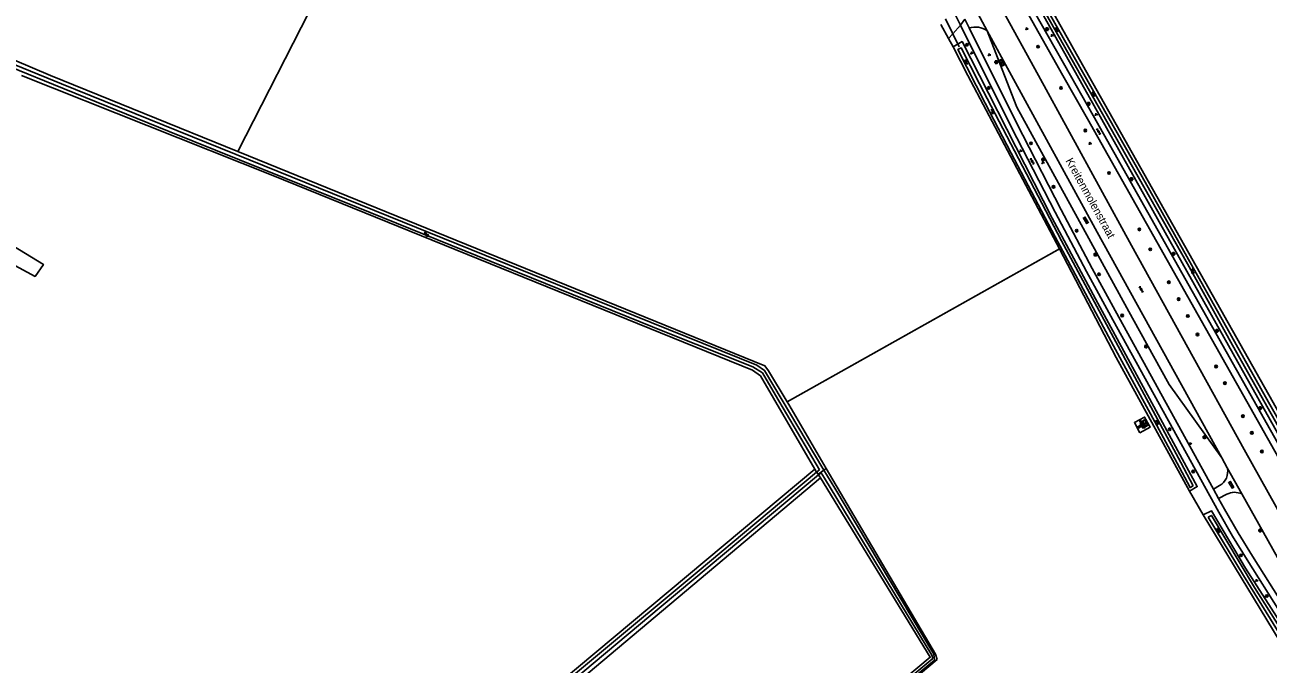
# Model space of a CAD drawing. Extents: x 136000 to 141000, y 400494 to 402006.
# Drawn here: x 139419.2 to 139807.7, y 400816 to 401015.8 of the extents above; entities that cross this region are included whole.
import ezdxf

# ---------------------------------------------------------------- set-up
doc = ezdxf.new("R2010")
doc.units = 0
for name, color, linetype in [('gg-afsc-draadraster', 7, 'Continuous'), ('gg-afsc-lijn draadraster', 7, 'Continuous'), ('gg-anno-openbare ruimte label', 7, 'Continuous'), ('gg-knt-bronhoudergrens', 7, 'Continuous'), ('gg-knt-verharding', 7, 'Continuous'), ('gg-kntw-bovenkant insteek waterloop', 7, 'Continuous'), ('gg-kntw-waterlijn', 7, 'Continuous'), ('gg-kwrk-duiker nz buis', 7, 'Continuous'), ('gt-grn-groengrens', 7, 'Continuous'), ('gt-grn-vlakafsluiter', 7, 'Continuous'), ('gt-grn-weggrens', 7, 'Continuous'), ('gt-symb-boom', 7, 'Continuous'), ('gt-symb-brandkraan', 7, 'Continuous'), ('gt-symb-gesloten verharding', 7, 'Continuous'), ('gt-symb-groenvak', 7, 'Continuous'), ('gt-symb-klinker verharding', 7, 'Continuous'), ('gt-symb-lichtmast', 7, 'Continuous'), ('gt-symb-peilbuis', 7, 'Continuous'), ('gt-symb-waterafsluiter', 7, 'Continuous'), ('gt-symb-watersymbool', 7, 'Continuous')]:
    doc.layers.add(name, color=color, linetype=linetype)

# ---------------------------------------------------------------- blocks, each defined once
blk = doc.blocks.new('gt0-BOOM')
at = {"layer": 'gt-symb-boom'}
for radius in [0.4, 0.2]:
    blk.add_circle((0, 0), radius, dxfattribs=at)
blk = doc.blocks.new('gt0-GRVAK')
at = {"layer": 'gt-symb-groenvak'}
for p, q in [((-0.11, 0.19), (-0.23, 0.24)), ((-0.18, 0.15), (0.09, 0.15)), ((-0.09, 0.21), (-0.16, 0.32)), ((-0.05, 0.21), (-0.05, 0.39)), ((0, 0.21), (0.06, 0.32)), ((0.02, 0.19), (0.13, 0.24)), ((0.26, -0.05), (0.2, 0.06)), ((0.3, -0.05), (0.3, 0.13)), ((0.35, -0.05), (0.41, 0.06)), ((-0.24, -0.23), (-0.36, -0.18)), ((-0.32, -0.26), (-0.05, -0.26)), ((-0.23, -0.21), (-0.29, -0.09)), ((-0.18, -0.2), (-0.18, -0.02)), ((-0.14, -0.21), (-0.07, -0.09)), ((-0.12, -0.23), (0, -0.18)), ((0.24, -0.07), (0.12, -0.02)), ((0.17, -0.11), (0.44, -0.11)), ((0.37, -0.07), (0.49, -0.02))]:
    blk.add_line(p, q, dxfattribs=at)
blk = doc.blocks.new('gt0-WA')
at = {"layer": 'gt-symb-watersymbool'}
for centre, start, end in [((-0.32, 0.02), 28.0725, 151.9275), ((0.43, 0.42), 208.0725, 331.9275), ((-0.32, -0.43), 28.0725, 151.9275), ((0.43, -0.03), 208.0725, 331.9275)]:
    blk.add_arc(centre, 0.425, start, end, dxfattribs=at)
blk = doc.blocks.new('gt0-LMAST')
at = {"layer": 'gt-symb-lichtmast'}
for p, q in [((-0.18, 0.17), (-0.45, 0.44)), ((-0.01, 0.25), (-0.01, 0.62)), ((0.17, 0.17), (0.44, 0.44)), ((-0.26, 0), (-0.63, 0)), ((-0.18, -0.18), (-0.45, -0.45)), ((-0.01, -0.25), (-0.01, -0.63)), ((0.44, -0.45), (0.17, -0.18)), ((0.24, 0), (0.62, 0))]:
    blk.add_line(p, q, dxfattribs=at)
blk.add_circle((-0.01, 0), 0.25, dxfattribs=at)
blk = doc.blocks.new('gt0-KL1')
at = {"layer": 'gt-symb-klinker verharding'}
for p, q in [((-1.15, 0.3), (1.15, 0.3)), ((-1, -0.3), (-1, 0.3)), ((-0.5, 0.3), (-0.5, 0.45)), ((0, -0.3), (0, 0.3)), ((0.5, 0.3), (0.5, 0.45)), ((1, -0.3), (1, 0.3)), ((-1.15, -0.3), (1.15, -0.3)), ((-0.5, -0.45), (-0.5, -0.3)), ((0.5, -0.45), (0.5, -0.3))]:
    blk.add_line(p, q, dxfattribs=at)
blk = doc.blocks.new('gt0-PBUIS')
at = {"layer": 'gt-symb-peilbuis'}
blk.add_circle((0, 0), 0.25, dxfattribs=at)
for centre, start, end in [((-0.21, 0), 141.9073, 218.0927), ((0.21, 0), 321.9073, 38.0927)]:
    blk.add_arc(centre, 0.243, start, end, dxfattribs=at)
blk = doc.blocks.new('gt0-BR')
at = {"layer": 'gt-symb-brandkraan'}
for centre, radius, start, end in [((-0.24, 0), 0.206, 107.5669, 252.4331), ((0.6, -2.66), 3, 106.892, 107.5669), ((0, -0.69), 0.938, 73.108, 106.892), ((-0.6, -2.66), 3, 72.4331, 73.108), ((0.24, 0), 0.206, 287.567, 72.4331), ((0.6, 2.66), 3, 252.4331, 253.108), ((0, 0.69), 0.938, 253.108, 286.8921), ((-0.6, 2.66), 3, 286.8921, 287.567)]:
    blk.add_arc(centre, radius, start, end, dxfattribs=at)
blk = doc.blocks.new('gt0-WAFSL')
at = {"layer": 'gt-symb-waterafsluiter'}
for p, q in [((-0.5, -0.33), (0, 0.67)), ((0, 0.67), (0.5, -0.33)), ((0.5, -0.33), (-0.5, -0.33))]:
    blk.add_line(p, q, dxfattribs=at)
blk = doc.blocks.new('gt0-GESVH1')
at = {"layer": 'gt-symb-gesloten verharding'}
for p, q in [((-0.99, -0.26), (0.01, 0.24)), ((0.01, -0.26), (-0.99, 0.24)), ((0.01, 0.24), (1.01, -0.26)), ((1.01, 0.24), (0.01, -0.26))]:
    blk.add_line(p, q, dxfattribs=at)

msp = doc.modelspace()

# ---------------------------------------------------------------- linework, layer by layer
at = {"layer": 'gg-afsc-draadraster'}
msp.add_line((139657.39, 400897.97), (139742.5, 400945.81), dxfattribs=at)
at = {"layer": 'gg-afsc-lijn draadraster'}
msp.add_line((139657.39, 400897.97), (139742.7, 400945.92), dxfattribs=at)
at = {"layer": 'gg-knt-bronhoudergrens'}
msp.add_line((139537.73, 401078.05), (139485.78, 400976.19), dxfattribs=at)
msp.add_lwpolyline([(139373.62, 400972.51), (139406.14, 400952.51), (139407.52, 400951.57), (139425.01, 400940.93), (139422.43, 400937.16), (139407.35, 400945.3), (139403.21, 400937.2), (139407.74, 400934.12), (139403.12, 400925.45), (139394.32, 400914.74), (139392.89, 400914.35), (139389.15, 400909.68), (139383.85, 400909.74), (139377.43, 400898.56), (139376.86, 400896.81), (139372.29, 400899.13), (139369.05, 400900.05), (139368.02, 400897.78), (139367.56, 400897.93), (139339.39, 400914.23)], dxfattribs=at)
at = {"layer": 'gg-knt-verharding'}
for p, q in [((139727.24, 401028.86), (139743.6, 401000)), ((139745.93, 401000), (139728.87, 401030.07)), ((139714.87, 401023.22), (139719.89, 401013.95)), ((139714.25, 401014.85), (139712.92, 401017.53)), ((139735.9, 401000), (139724.64, 401020.58)), ((139719.38, 401000), (139711.57, 401015.71)), ((139721.63, 401000), (139714.25, 401014.85)), ((139719.89, 401013.95), (139725.3, 401000)), ((139727.51, 401000), (139719.89, 401013.95)), ((139793.19, 400880.47), (139794.94, 400877.32)), ((139794.94, 400877.32), (139799.48, 400869.2)), ((139792.52, 400871.81), (139790.63, 400870.73)), ((139792.24, 400867.81), (139790.63, 400870.73)), ((139792.24, 400867.81), (139794.83, 400869.13))]:
    msp.add_line(p, q, dxfattribs=at)
for points in [[(139711.57, 401015.71), (139707.85, 401023.2), (139701, 401036.49), (139686.89, 401062.83), (139670.67, 401092.81)], [(139719.38, 401000), (139729.18, 400980.48), (139741.14, 400957.26), (139750.96, 400938.68), (139759.16, 400923.63), (139792.3, 400863.52), (139796.58, 400855.96), (139801.15, 400848.57), (139821.37, 400816.57)], [(139790.63, 400870.73), (139761.01, 400924.46), (139752.76, 400939.62), (139743.06, 400957.96), (139731.03, 400981.31), (139721.63, 401000)], [(139725.3, 401000), (139729.15, 400990.08), (139765.31, 400924.1), (139776.74, 400903.43), (139793.19, 400880.47)], [(139727.51, 401000), (139754.28, 400951), (139793.19, 400880.47)], [(139735.9, 401000), (139764.96, 400946.85), (139800.26, 400883.08), (139835.76, 400819.47)], [(139844.36, 400821.25), (139751.28, 400986.45), (139743.6, 401000)], [(139745.93, 401000), (139753.06, 400987.44), (139845.82, 400822.76)], [(139767.61, 400888.3), (139770.79, 400890.02), (139769.12, 400893.22), (139765.94, 400891.48), (139767.61, 400888.3)], [(139799.48, 400869.2), (139815.89, 400839.83), (139829.21, 400816.1)], [(139792.24, 400867.81), (139794.08, 400864.47), (139798.31, 400857.01), (139802.82, 400849.71), (139823.06, 400817.65), (139825.06, 400814.44)]]:
    msp.add_lwpolyline(points, dxfattribs=at)
for centre, radius, start, end in [((139716.08, 401008.23), 6.87, 56.3465, 105.4547), ((139790.03, 400876.19), 5.04, 299.5529, 12.9356), ((139797.23, 400864.42), 5.29, 64.7878, 116.986)]:
    msp.add_arc(centre, radius, start, end, dxfattribs=at)
at = {"layer": 'gg-kntw-bovenkant insteek waterloop'}
for p, q in [((139713.86, 401000), (139709.29, 401008.97)), ((139427.19, 401000), (139485.78, 400976.19)), ((139713.86, 401000), (139742.5, 400945.81)), ((139847.46, 400829.93), (139751.59, 401000)), ((139742.5, 400945.81), (139760.19, 400911.86)), ((139760.19, 400911.86), (139783.14, 400870.08)), ((139657.39, 400897.97), (139657.9, 400897.11)), ((139669.65, 400877.17), (139657.9, 400897.11)), ((139529.77, 400758.26), (139667.84, 400874.24))]:
    msp.add_line(p, q, dxfattribs=at)
for points in [[(139748.05, 401000), (139731.4, 401029.73), (139734.67, 401032.36)], [(139736.1, 401030.3), (139735.06, 401029.5), (139751.59, 401000)], [(139427.19, 401000), (139398.98, 401011.98), (139398.95, 401011.99)], [(139709.29, 401008.97), (139712.09, 401010.57), (139717.47, 401000)], [(139666.02, 400876.93), (139649.05, 400906.14), (139646.54, 400907.89), (139496.65, 400968.69), (139418.12, 401000)], [(139783.14, 400870.08), (139785.55, 400871.49), (139754.46, 400928.84), (139740.2, 400955.39), (139717.47, 401000)], [(139848.97, 400826.97), (139847.52, 400825.89), (139845.28, 400826.73), (139809.84, 400889.73), (139748.05, 401000)], [(139485.78, 400976.19), (139650.44, 400909.28), (139651.57, 400907.7), (139657.39, 400897.97)], [(139335.81, 400845.24), (139529.15, 400762.45), (139666.02, 400876.93)], [(139669.65, 400877.17), (139703.79, 400819.18), (139704.3, 400817.42)], [(139667.84, 400874.24), (139702.12, 400818.14), (139428.77, 400589.31)], [(139787.42, 400862.67), (139790, 400863.96), (139800.58, 400845.98), (139820.21, 400815.46), (139823.33, 400810.68), (139827.18, 400804.22)], [(139824.01, 400802.38), (139805.18, 400833.26), (139787.42, 400862.67)], [(139704.3, 400817.42), (139647.64, 400769.88), (139541.1, 400680.91), (139540.13, 400680.1)]]:
    msp.add_lwpolyline(points, dxfattribs=at)
at = {"layer": 'gg-kntw-waterlijn'}
for p, q in [((139667.47, 400876.75), (139666.62, 400876.04)), ((139667.21, 400875.17), (139668.01, 400875.84))]:
    msp.add_line(p, q, dxfattribs=at)
for points in [[(139848.48, 400827.93), (139847.68, 400827.28), (139846.37, 400827.8), (139827.71, 400860.37), (139796.55, 400915.69), (139782.5, 400941.14), (139761.4, 400978.42), (139732.89, 401028.79), (139733, 401030.13), (139734.5, 401031.41), (139735.07, 401030.52), (139734.1, 401029.75), (139734.03, 401028.76), (139768.38, 400968.25), (139807.86, 400897.92), (139830.76, 400857.74), (139841.05, 400839.31), (139846.88, 400829.25), (139847.82, 400829.23)], [(139668.92, 400876.65), (139650.33, 400907.78), (139647.89, 400909.41), (139592.71, 400931.68), (139562.89, 400943.78), (139489.61, 400973.53), (139430.61, 400997.33), (139404.36, 401008.04), (139397.07, 401011.15), (139396.5, 401010.08), (139406.62, 401005.95), (139428.11, 400997.2), (139464.28, 400982.48), (139522.74, 400958.93), (139619.75, 400919.61), (139646.67, 400908.92), (139649.71, 400907.01), (139653.78, 400900.08), (139667.47, 400876.75)], [(139784.25, 400871.71), (139783.3, 400871.16), (139779.96, 400877.51), (139772.88, 400890.56), (139759.34, 400915.49), (139741.14, 400949.54), (139727.39, 400975.68), (139719.28, 400991.32), (139710.79, 401008.11), (139711.77, 401008.61), (139717.48, 400997.33), (139743.09, 400948.3), (139766.81, 400904.32), (139780.45, 400879.03), (139784.25, 400871.71)], [(139666.62, 400876.04), (139629.26, 400844.71), (139537.16, 400767.96), (139529.27, 400761.38), (139525.64, 400762.79), (139422.99, 400807), (139336.4, 400844.29), (139336.07, 400843.51), (139345.07, 400839.43), (139370.08, 400828.48), (139434.21, 400801.03), (139477.79, 400782.08), (139529.12, 400759.76), (139555.53, 400781.65), (139618.04, 400833.99), (139667.21, 400875.17)], [(139429.44, 400588.78), (139439.16, 400597.17), (139463.74, 400617.81), (139517.81, 400662.93), (139567.64, 400704.72), (139598.92, 400730.97), (139630.98, 400757.86), (139668.16, 400788.85), (139702.91, 400817.82), (139702.58, 400818.83), (139669.04, 400874.09), (139668.01, 400875.84)], [(139668.92, 400876.65), (139672.29, 400871.02), (139703.26, 400819.17), (139703.46, 400817.28), (139670.03, 400789.64), (139623.55, 400750.73), (139567.73, 400703.88), (139529.21, 400671.75), (139490.85, 400639.76), (139450.99, 400606.2), (139430.19, 400588.17)], [(139788.97, 400861.99), (139789.97, 400862.49), (139803.46, 400839.92), (139821.52, 400811.29), (139825.35, 400804.76), (139824.33, 400804.16), (139814.2, 400820.84), (139799.98, 400843.66), (139788.97, 400861.99)]]:
    msp.add_lwpolyline(points, dxfattribs=at)
at = {"layer": 'gg-kwrk-duiker nz buis'}
msp.add_line((139711.12, 401008.87), (139706.92, 401017.67), dxfattribs=at)
at = {"layer": 'gt-grn-groengrens'}
for p, q in [((139707.87, 401011.52), (139705.46, 401015.86)), ((139709.29, 401008.97), (139707.87, 401011.52)), ((139783.14, 400870.08), (139787.42, 400862.67))]:
    msp.add_line(p, q, dxfattribs=at)
msp.add_lwpolyline([(139707.87, 401011.52), (139709.16, 401012.93), (139711.57, 401015.71)], dxfattribs=at)
at = {"layer": 'gt-grn-vlakafsluiter'}
for p, q in [((139666.02, 400876.93), (139666.62, 400876.04)), ((139668.92, 400876.65), (139669.65, 400877.17)), ((139667.08, 400875.36), (139666.62, 400876.04)), ((139667.08, 400875.36), (139668.92, 400876.65)), ((139667.21, 400875.17), (139667.08, 400875.36)), ((139667.21, 400875.17), (139667.84, 400874.24))]:
    msp.add_line(p, q, dxfattribs=at)
at = {"layer": 'gt-grn-weggrens'}
msp.add_line((139711.57, 401015.71), (139712.92, 401017.53), dxfattribs=at)

# ---------------------------------------------------------------- block references
at = {"layer": 'gt-symb-boom'}
for p in [(139713.63, 401009.57), (139735.82, 401008.98), (139720.37, 400996.08), (139742.98, 400996.08), (139750.58, 400982.77), (139733.6, 400978.75), (139757.99, 400969.49), (139740.63, 400965.16), (139747.88, 400951.45), (139767.46, 400951.86), (139770.87, 400945.63), (139754.87, 400937.85), (139776.66, 400935.35), (139779.73, 400930.05), (139762.09, 400924.96), (139782.62, 400924.82), (139785.65, 400919.03), (139791.43, 400909.04), (139794.2, 400903.82), (139799.82, 400893.49), (139776.95, 400889.41), (139802.59, 400888.29), (139805.76, 400882.47), (139784.3, 400876.19), (139799.22, 400850.01), (139807.26, 400837.31)]:
    msp.add_blockref('gt0-BOOM', p, dxfattribs=at)
at = {"layer": 'gt-symb-brandkraan'}
for p, rotation in [((139767.36, 400890.13), 26.103824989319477), ((139767.92, 400891.8), -49.90831919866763)]:
    msp.add_blockref('gt0-BR', p, dxfattribs=dict(at, rotation=rotation))
at = {"layer": 'gt-symb-gesloten verharding'}
for p, rotation in [((139754.72, 400982.46), -57.99461679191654), ((139733.98, 400973.17), -57.99461679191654), ((139768.04, 400933.14), -59.99927221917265)]:
    msp.add_blockref('gt0-GESVH1', p, dxfattribs=dict(at, rotation=rotation))
at = {"layer": 'gt-symb-groenvak'}
for p in [(139732.26, 401014.57), (139740.15, 401012.49), (139715.07, 401007.01), (139720.54, 401006.46), (139753.91, 400987.79), (139752.03, 400978.76), (139730.37, 400976.43), (139737.29, 400972.74), (139804.08, 400842.16)]:
    msp.add_blockref('gt0-GRVAK', p, dxfattribs=at)
at = {"layer": 'gt-symb-klinker verharding'}
for p, rotation in [((139724.45, 401003.96), 117.97472992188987), ((139750.74, 400954.7), -59.74356283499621), ((139769.29, 400891.29), -62.53777281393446), ((139796.2, 400872.04), 120.00072778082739)]:
    msp.add_blockref('gt0-KL1', p, dxfattribs=dict(at, rotation=rotation))
at = {"layer": 'gt-symb-lichtmast'}
for p in [(139738.61, 401014.44), (139722.77, 401004.12), (139751.62, 400991.12), (139737.4, 400973.72), (139764.98, 400967.58), (139753.73, 400943.99), (139778.15, 400944.25), (139791.66, 400920.18), (139769.56, 400915.3), (139805.23, 400896.01), (139787.84, 400886.9), (139805.2, 400857.79)]:
    msp.add_blockref('gt0-LMAST', p, dxfattribs=at)
at = {"layer": 'gt-symb-peilbuis'}
msp.add_blockref('gt0-PBUIS', (139783.26, 400884.88), dxfattribs=at)
at = {"layer": 'gt-symb-waterafsluiter'}
for p in [(139767.96, 400890.46), (139768.21, 400891.32), (139768.81, 400890.2)]:
    msp.add_blockref('gt0-WAFSL', p, dxfattribs=at)
at = {"layer": 'gt-symb-watersymbool'}
for p, rotation in [((139741.67, 401014.35), -62.02527007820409), ((139713.26, 401004.2), -62.02527007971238), ((139753.16, 400994.26), -57.12021809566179), ((139721.6, 400988.81), -57.12021809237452), ((139544.58, 400950.35), -22.152586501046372), ((139784.06, 400938.8), -57.1202180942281), ((139773.11, 400891.63), -57.1202180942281), ((139792.15, 400857.7), 128.01566048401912)]:
    msp.add_blockref('gt0-WA', p, dxfattribs=dict(at, rotation=rotation))

# ---------------------------------------------------------------- texts
at = {"layer": 'gg-anno-openbare ruimte label'}
msp.add_text('Kreitenmolenstraat', height=2.5, rotation=298.9, dxfattribs=at).set_placement((139744.33, 400973.34))

doc.saveas('drawing.dxf')
